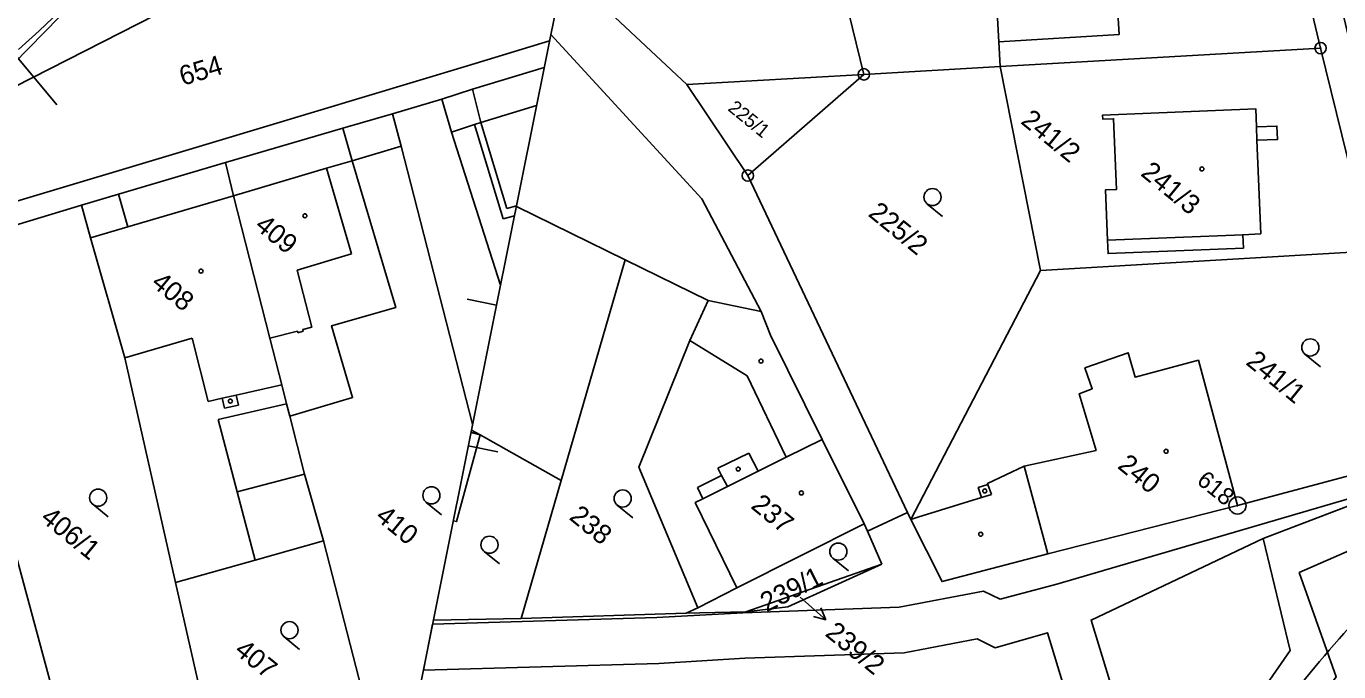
# Model space of a CAD drawing. Extents: x -548552 to -543113, y -1131925 to -1123599.
# Drawn here: x -548067.8 to -547952.9, y -1130326.2 to -1130269.7 of the extents above; entities that cross this region are included whole.
import ezdxf

# ---------------------------------------------------------------- set-up
doc = ezdxf.new("R2010")
doc.units = 0
for name, color, linetype in [('Hranice parcel', 7, 'Continuous'), ('Parcelní čísla', 7, 'Continuous'), ('Pop  PČ popisy', 7, 'Continuous'), ('Poz předměty', 7, 'Continuous'), ('Profile', 7, 'Continuous'), ('PROFILY', 7, 'Continuous'), ('STANIČENÍ', 7, 'Continuous'), ('Vnitřní kresba', 7, 'Continuous'), ('Věcná břemena k části', 7, 'Continuous'), ('Značky bodu BP', 7, 'Continuous'), ('Značky budov', 7, 'Continuous'), ('Značky kultur', 7, 'Continuous')]:
    doc.layers.add(name, color=color, linetype=linetype)

msp = doc.modelspace()

# ---------------------------------------------------------------- linework, layer by layer
at = {"layer": 'Hranice parcel'}
for p, q in [((-547998.03, -1130259.32), (-547994.48, -1130273.89)), ((-548072.97, -1130277.09), (-548044.53, -1130262.59)), ((-547982.55, -1130273.2), (-547954.51, -1130271.59)), ((-547950.17, -1130289.34), (-547954.51, -1130271.59)), ((-547994.48, -1130273.89), (-548009.97, -1130274.78)), ((-548004.63, -1130282.75), (-547994.48, -1130273.89)), ((-547994.48, -1130273.89), (-547982.55, -1130273.2)), ((-547979.03, -1130291.06), (-547982.55, -1130273.2)), ((-548009.97, -1130274.78), (-548004.63, -1130282.75)), ((-548049.66, -1130284.51), (-548050.36, -1130281.59)), ((-548004.63, -1130282.75), (-547990.65, -1130312.25)), ((-548062.95, -1130285.35), (-548075.73, -1130289.2)), ((-548020.97, -1130309.44), (-548015.38, -1130290.13)), ((-548015.38, -1130290.13), (-548008.11, -1130293.68)), ((-547950.17, -1130289.34), (-547979.03, -1130291.06)), ((-547990.37, -1130312.84), (-547979.03, -1130291.06)), ((-548008.11, -1130293.68), (-548003.47, -1130294.64)), ((-548028.82, -1130305.02), (-548028.05, -1130305.45)), ((-548028.05, -1130305.45), (-548020.97, -1130309.44)), ((-547947.58, -1130307.81), (-547961.78, -1130311.63)), ((-548024.46, -1130321.51), (-548020.97, -1130309.44)), ((-547994.45, -1130313.24), (-547994.17, -1130313.88)), ((-547990.65, -1130312.25), (-547994.17, -1130313.88)), ((-547990.37, -1130312.84), (-547990.65, -1130312.25)), ((-547994.17, -1130313.88), (-547992.91, -1130316.75)), ((-548038.02, -1130329.3), (-548041.78, -1130314.72)), ((-548062.22, -1130339.89), (-548068.65, -1130316.11)), ((-548004.8, -1130320.94), (-547992.91, -1130316.75)), ((-548054.73, -1130318.36), (-548050.94, -1130335.09)), ((-548010.02, -1130321.06), (-548024.46, -1130321.51)), ((-548010.02, -1130321.06), (-548009.02, -1130320.57)), ((-548024.46, -1130321.51), (-548032.15, -1130321.66))]:
    msp.add_line(p, q, dxfattribs=at)
for points in [[(-548042.54, -1130238.31), (-548047.06, -1130249.21), (-548055.45, -1130259.19), (-548072.97, -1130277.09)], [(-547954.51, -1130271.59), (-547955.4, -1130267.92), (-547955.62, -1130267.15), (-547957.58, -1130259.39), (-547958.19, -1130256.95)], [(-547982.55, -1130273.2), (-547982.67, -1130271.03), (-547983.38, -1130258.44)], [(-548020.73, -1130264.69), (-548009.97, -1130274.78)], [(-548003.47, -1130294.64), (-548008.66, -1130284.77), (-548021.88, -1130270.4)], [(-548051.49, -1130279.84), (-548029.17, -1130273.14), (-548021.99, -1130270.95)], [(-548022.46, -1130273.28), (-548028.74, -1130275.19), (-548031.41, -1130276.05), (-548035.72, -1130277.34)], [(-548026.27, -1130292.33), (-548030.57, -1130278.94), (-548028.55, -1130278.29), (-548028, -1130278.11), (-548023.12, -1130276.6)], [(-548035.72, -1130277.34), (-548040.09, -1130278.6), (-548050.36, -1130281.59)], [(-548028.72, -1130304.52), (-548034.99, -1130280.18), (-548035.72, -1130277.34)], [(-547959.75, -1130287.86), (-547961.32, -1130287.92), (-547961.27, -1130289.1), (-547973.11, -1130289.58), (-547973.16, -1130288.4), (-547973.34, -1130284), (-547972.37, -1130283.96), (-547972.63, -1130277.78), (-547973.58, -1130277.81), (-547973.6, -1130277.47), (-547960.19, -1130276.9), (-547960.12, -1130278.48), (-547958.33, -1130278.41), (-547958.28, -1130279.58), (-547960.08, -1130279.65), (-547959.75, -1130287.86)], [(-548090.88, -1130293.58), (-548091.31, -1130291.8), (-548051.49, -1130279.84)], [(-548050.36, -1130281.59), (-548059.7, -1130284.38), (-548062.95, -1130285.35)], [(-548044.73, -1130303.8), (-548039.23, -1130302.18), (-548041.06, -1130295.89), (-548035.45, -1130294.28), (-548039.25, -1130281.47), (-548041.51, -1130282.1), (-548049.66, -1130284.51)], [(-548044.73, -1130303.8), (-548045, -1130302.73), (-548045.43, -1130301.05), (-548046.46, -1130296.97), (-548049.66, -1130284.51)], [(-548062.95, -1130285.35), (-548062.15, -1130288.19), (-548059.17, -1130298.69), (-548054.73, -1130318.36)], [(-548024.89, -1130285.44), (-548015.38, -1130290.13)], [(-548008.11, -1130293.68), (-548009.72, -1130297.18), (-548014.17, -1130308.26), (-548009.02, -1130320.57)], [(-548003.47, -1130294.64), (-548002.64, -1130296.73), (-547998.13, -1130305.84), (-547994.45, -1130313.24)], [(-547961.78, -1130311.63), (-547965.2, -1130298.91), (-547970.74, -1130300.39), (-547971.35, -1130298.25), (-547975.14, -1130299.58), (-547974.49, -1130301.41), (-547975.64, -1130301.85), (-547974.16, -1130306.81), (-547980.44, -1130308.19), (-547983.67, -1130309.7), (-547983.63, -1130309.79), (-547984.47, -1130310.05), (-547984.2, -1130310.93), (-547989.75, -1130312.65), (-547990.37, -1130312.84)], [(-548041.78, -1130314.72), (-548043.44, -1130308.89), (-548044.73, -1130303.8)], [(-548028.86, -1130305.25), (-548028.05, -1130305.45)], [(-547981.61, -1130359.6), (-547957.16, -1130324.32), (-547959.54, -1130314.52), (-547934.94, -1130305.12)], [(-548028.05, -1130305.45), (-548030.14, -1130313.04), (-548030.41, -1130312.97)], [(-547960.61, -1130336.61), (-547953.15, -1130326.63), (-547956.38, -1130317.49), (-547932.96, -1130307.25)], [(-547961.78, -1130311.63), (-547978.38, -1130315.85), (-547987.63, -1130318.28), (-547990.37, -1130312.84)], [(-548009.02, -1130320.57), (-548005.59, -1130318.84), (-547994.45, -1130313.24)], [(-548041.78, -1130314.72), (-548047.75, -1130316.4), (-548054.73, -1130318.36)], [(-547992.91, -1130316.75), (-548001.15, -1130320.5), (-548004.8, -1130320.94)], [(-548004.8, -1130320.94), (-548008.83, -1130321.02), (-548010.02, -1130321.06)]]:
    msp.add_lwpolyline(points, dxfattribs=at)
at = {"layer": 'Pop  PČ popisy'}
for p, q in [((-548000.07, -1130319.64), (-547997.82, -1130321.62)), ((-547997.82, -1130321.62), (-547998.9, -1130321.33)), ((-547997.82, -1130321.62), (-547998.24, -1130320.58))]:
    msp.add_line(p, q, dxfattribs=at)
at = {"layer": 'Poz předměty'}
msp.add_arc((-548177.25, -1130150.16), 163.12, 311.83, 320.933, dxfattribs=at)
at = {"layer": 'Profile'}
for p, q in [((-548003.52, -1130178.8), (-548026.62, -1130294.08)), ((-548003.52, -1130178.8), (-548026.62, -1130294.08)), ((-548003.52, -1130178.8), (-548026.62, -1130294.08)), ((-548026.62, -1130294.08), (-548029.21, -1130293.56)), ((-548026.62, -1130294.08), (-548049.73, -1130409.36)), ((-548026.62, -1130294.08), (-548049.73, -1130409.36)), ((-548026.62, -1130294.08), (-548049.73, -1130409.36)), ((-548026.62, -1130294.08), (-548047.37, -1130397.59)), ((-548026.51, -1130306.93), (-548029.1, -1130306.41))]:
    msp.add_line(p, q, dxfattribs=at)
at = {"layer": 'PROFILY'}
msp.add_lwpolyline([(-548077.91, -1130261.19), (-548065.1, -1130276.55)], dxfattribs=at)
at = {"layer": 'STANIČENÍ'}
msp.add_arc((-547868.8, -1130397.77), 112.33, 133.5105, 144.1048, dxfattribs=at)
at = {"layer": 'Vnitřní kresba'}
for p, q in [((-547972.85, -1130257.82), (-547972.15, -1130270.39)), ((-547972.15, -1130270.39), (-547982.67, -1130271.03)), ((-548028.74, -1130275.19), (-548028, -1130278.11)), ((-548031.41, -1130276.05), (-548030.57, -1130278.94)), ((-548040.09, -1130278.6), (-548039.25, -1130281.47)), ((-548028.55, -1130278.29), (-548026.06, -1130286.54)), ((-548028, -1130278.11), (-548025.74, -1130285.62)), ((-547960.12, -1130278.48), (-547960.08, -1130279.65)), ((-548039.25, -1130281.47), (-548034.99, -1130280.18)), ((-548041.51, -1130282.1), (-548039.33, -1130289.61)), ((-548059.7, -1130284.38), (-548058.91, -1130287.24)), ((-548058.91, -1130287.24), (-548049.66, -1130284.51)), ((-548025.74, -1130285.62), (-548024.88, -1130285.39)), ((-548026.06, -1130286.54), (-548025.06, -1130286.26)), ((-548062.15, -1130288.19), (-548058.91, -1130287.24)), ((-547973.16, -1130288.4), (-547961.32, -1130287.92)), ((-548039.33, -1130289.61), (-548044.09, -1130291.02)), ((-548044.09, -1130291.02), (-548042.79, -1130296.03)), ((-548042.79, -1130296.03), (-548043.57, -1130296.23)), ((-548059.17, -1130298.69), (-548053.26, -1130296.99)), ((-548053.26, -1130296.99), (-548051.86, -1130302.52)), ((-548044.05, -1130296.36), (-548046.46, -1130296.97)), ((-548044.02, -1130296.5), (-548044.05, -1130296.36)), ((-548043.54, -1130296.38), (-548044.02, -1130296.5)), ((-548043.57, -1130296.23), (-548043.54, -1130296.38)), ((-548004.7, -1130300.29), (-548009.72, -1130297.18)), ((-548001.27, -1130307.4), (-548004.7, -1130300.29)), ((-548049.41, -1130301.96), (-548045.43, -1130301.05)), ((-548051.86, -1130302.52), (-548050.64, -1130302.24)), ((-548045, -1130302.73), (-548050.99, -1130304.1)), ((-548050.64, -1130302.24), (-548049.41, -1130301.96)), ((-548050.64, -1130302.24), (-548050.43, -1130303.11)), ((-548050.43, -1130303.11), (-548049.22, -1130302.84)), ((-548049.22, -1130302.84), (-548049.41, -1130301.96)), ((-548050.99, -1130304.1), (-548049.32, -1130310.44)), ((-548001.27, -1130307.4), (-547998.13, -1130305.84)), ((-548007.25, -1130308.37), (-548004.54, -1130307.04)), ((-548004.54, -1130307.04), (-548003.74, -1130308.63)), ((-548003.74, -1130308.63), (-548001.27, -1130307.4)), ((-548006.93, -1130308.99), (-548007.25, -1130308.37)), ((-548006.42, -1130309.97), (-548003.74, -1130308.63)), ((-547978.38, -1130315.85), (-547980.44, -1130308.19)), ((-548049.32, -1130310.44), (-548043.44, -1130308.89)), ((-548009.05, -1130310.04), (-548006.93, -1130308.99)), ((-548006.93, -1130308.99), (-548006.42, -1130309.97)), ((-547983.32, -1130310.66), (-547983.63, -1130309.79)), ((-548049.32, -1130310.44), (-548047.75, -1130316.4)), ((-548009.24, -1130311.37), (-548008.57, -1130311.04)), ((-548008.57, -1130311.04), (-548009.05, -1130310.04)), ((-548008.57, -1130311.04), (-548006.42, -1130309.97)), ((-547984.2, -1130310.93), (-547983.32, -1130310.66)), ((-548005.59, -1130318.84), (-548009.24, -1130311.37))]:
    msp.add_line(p, q, dxfattribs=at)
at = {"layer": 'Věcná břemena k části'}
msp.add_line((-548032.22, -1130322.01), (-548033.03, -1130326.03), dxfattribs=at)
for points in [[(-548000.27, -1130366.14), (-547970.93, -1130344.2), (-547968.69, -1130340.96), (-547974.59, -1130321.66), (-547959.54, -1130314.52), (-547943.27, -1130308.31), (-547941.93, -1130305.35), (-547939.71, -1130304.7), (-547938.06, -1130306.31), (-547934.94, -1130305.12), (-547938.08, -1130301.71), (-547937.18, -1130300.98), (-547944.79, -1130287.78), (-547944.77, -1130284.16), (-547966.35, -1130194.88), (-547973.4, -1130164.54), (-547974.96, -1130164.9), (-547975.83, -1130161.37), (-547977.47, -1130151.86), (-547976.4, -1130151.59), (-547979.82, -1130136.86), (-547987.06, -1130104.44), (-547987.66, -1130099.69)], [(-547989.79, -1130110.3), (-547948.56, -1130285.48), (-547950.78, -1130286.83), (-547946.62, -1130303.89), (-547947.58, -1130307.81), (-547947.79, -1130307.87), (-547948.4, -1130309.95), (-547977.59, -1130318.51), (-547982.56, -1130319.83), (-547984.01, -1130319.12), (-547991.4, -1130320.53), (-548005.07, -1130321.01), (-548012.59, -1130321.44), (-548032.22, -1130322.01)], [(-548033.03, -1130326.03), (-548012.42, -1130325.44), (-548004.89, -1130325), (-547990.95, -1130324.52), (-547984.58, -1130323.3), (-547983, -1130324.09), (-547978.42, -1130322.77), (-547972.95, -1130340.72), (-547999.09, -1130360.27)]]:
    msp.add_lwpolyline(points, dxfattribs=at)
at = {"layer": 'Značky bodu BP'}
for centre, radius in [((-547954.51, -1130271.59), 0.5), ((-547954.51, -1130271.59), 0.0303), ((-547994.48, -1130273.89), 0.5), ((-547994.48, -1130273.89), 0.0303), ((-548004.63, -1130282.75), 0.5), ((-548004.63, -1130282.75), 0.0303), ((-547961.78, -1130311.63), 0.75), ((-547961.78, -1130311.63), 0.03)]:
    msp.add_circle(centre, radius, dxfattribs=at)
at = {"layer": 'Značky budov'}
for centre in [(-547964.9, -1130282.17), (-548043.4, -1130286.27), (-548052.49, -1130291.11), (-548003.49, -1130298.99), (-548049.92, -1130302.49), (-547968.03, -1130306.88), (-548005.48, -1130308.44), (-547999.95, -1130310.53), (-547983.9, -1130310.35), (-547984.26, -1130314.14)]:
    msp.add_circle(centre, 0.175, dxfattribs=at)
at = {"layer": 'Značky kultur'}
for p, q in [((-547988.96, -1130285.22), (-547987.6, -1130286.32)), ((-547955.88, -1130298.37), (-547954.53, -1130299.48)), ((-548061.97, -1130311.52), (-548060.61, -1130312.62)), ((-548032.81, -1130311.32), (-548031.45, -1130312.43)), ((-548016.07, -1130311.59), (-548014.71, -1130312.7)), ((-548027.72, -1130315.64), (-548026.37, -1130316.74)), ((-547997.2, -1130316.24), (-547995.84, -1130317.35)), ((-548045.22, -1130323.12), (-548043.86, -1130324.23))]:
    msp.add_line(p, q, dxfattribs=at)
for centre in [(-547988.48, -1130284.63), (-547955.41, -1130297.79), (-548061.49, -1130310.94), (-548032.33, -1130310.74), (-548015.59, -1130311.01), (-548027.25, -1130315.06), (-547996.72, -1130315.66), (-548044.75, -1130322.54)]:
    msp.add_circle(centre, 0.75, dxfattribs=at)

# ---------------------------------------------------------------- texts
at = {"layer": 'Parcelní čísla'}
for s, height, rotation, p in [('654', 1.7, 16.8323, (-548054.09, -1130274.9)), ('225/1', 1.2, 320.8323, (-548006.46, -1130276.99)), ('241/2', 1.7, 320.8323, (-547980.84, -1130278.12)), ('241/3', 1.7, 320.8323, (-547970.34, -1130282.68)), ('225/2', 1.7, 320.8323, (-547994.19, -1130286.22)), ('409', 1.7, 320.8323, (-548047.88, -1130287.32)), ('408', 1.7, 320.8323, (-548056.94, -1130292.33)), ('241/1', 1.7, 320.8323, (-547961.14, -1130299.21)), ('240', 1.7, 320.8323, (-547972.37, -1130308.29)), ('237', 1.7, 320.8323, (-548004.46, -1130311.79)), ('406/1', 1.7, 320.8323, (-548066.63, -1130312.9)), ('410', 1.7, 320.8323, (-548037.32, -1130312.78)), ('238', 1.7, 320.8323, (-548020.36, -1130312.77)), ('239/1', 1.7, 26.8323, (-548003, -1130320.99)), ('239/2', 1.7, 320.8323, (-547997.96, -1130322.96)), ('407', 1.7, 320.8323, (-548049.66, -1130324.5))]:
    msp.add_text(s, height=height, rotation=rotation, dxfattribs=at).set_placement(p)
at = {"layer": 'Značky bodu BP'}
msp.add_text('618', height=1.5, rotation=320.8323, dxfattribs=at).set_placement((-547965.44, -1130309.62))

doc.saveas('drawing.dxf')
